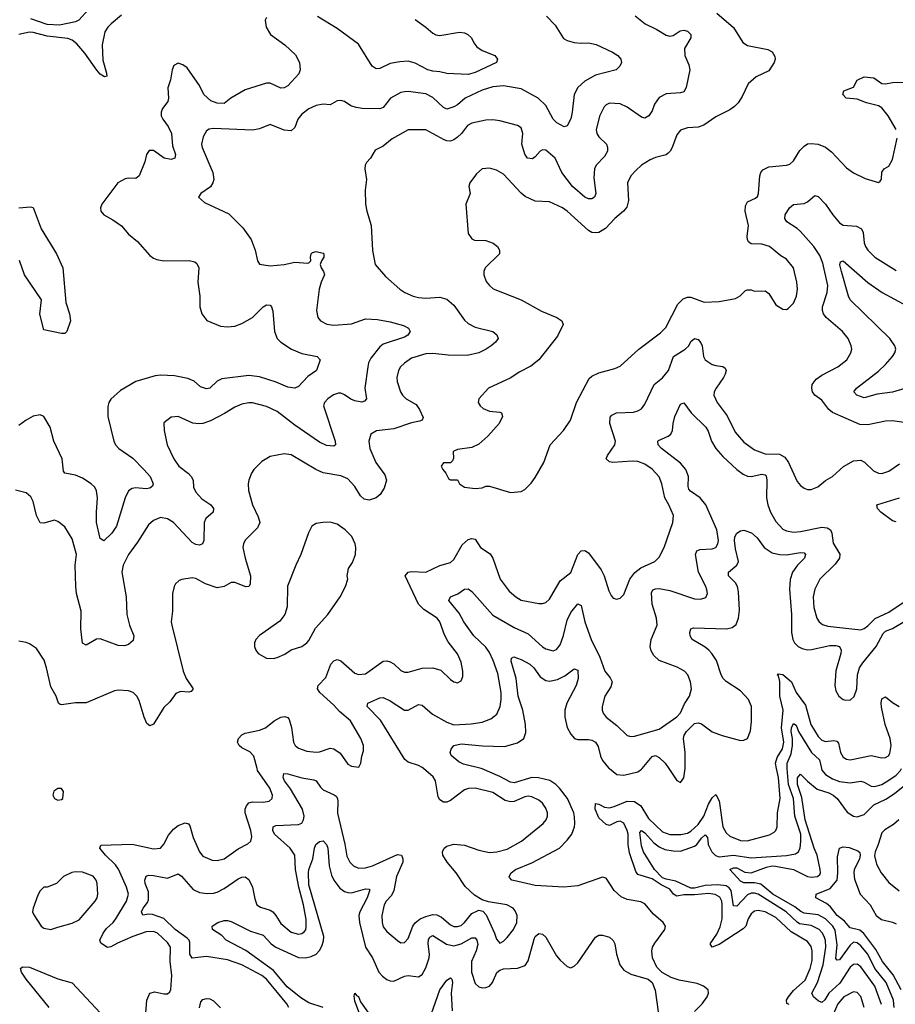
# Model space of a CAD drawing. Header units: inches. Extents: x 1843162 to 1959474, y 907081 to 1016326.
# Tile 318 of 656: x 1920634 to 1925586, y 928668 to 934233. Entities that reach past the tile are written whole.
import ezdxf

# ---------------------------------------------------------------- set-up
doc = ezdxf.new("R2010")
doc.units = ezdxf.units.IN
doc.header["$MEASUREMENT"] = 0
doc.layers.add('B9922', color=7, linetype='Continuous')
doc.layers.add('B9923', color=7, linetype='Continuous')

msp = doc.modelspace()

# ---------------------------------------------------------------- linework, layer by layer
at = {"layer": 'B9922', "color": 5}
for points, elevation in [([(1921345.6, 928594.4), (1921352.8, 928690), (1921370, 928730.2), (1921398.8, 928738.8), (1921450, 928726.8), (1921470, 928726.7), (1921482.8, 928737.2), (1921488.5, 928751.6), (1921494.5, 928830), (1921484.6, 928910), (1921487, 928990), (1921470, 929017), (1921413.5, 929070), (1921390, 929079.9), (1921350, 929076.9), (1921273.8, 929050), (1921187.1, 929012.9), (1921150, 928991.5), (1921130, 928988.3), (1921093.7, 929013.7), (1921087.9, 929030), (1921105.6, 929070), (1921124.3, 929095.7), (1921162.9, 929130), (1921178, 929150), (1921237.4, 929250), (1921248.7, 929290), (1921238.6, 929330), (1921192.2, 929432.2), (1921176, 929456), (1921120.2, 929510), (1921087.3, 929550), (1921093.6, 929566.4), (1921270, 929572.3), (1921390, 929546.2), (1921430, 929549.2), (1921450, 929571.8), (1921476.2, 929623.8), (1921503, 929657), (1921530, 929678.1), (1921570, 929693.7), (1921588.5, 929688.5), (1921596.4, 929676.4), (1921615.8, 929610), (1921650, 929528.7), (1921670, 929504.9), (1921722.3, 929482.3), (1921750, 929480.2), (1921790, 929490.2), (1921870, 929547), (1921925, 929575), (1921941.1, 929590), (1921946.5, 929613.5), (1921941.7, 929650), (1921909.9, 929750), (1921909.9, 929770), (1921917.1, 929790), (1921930, 929805.8), (1921950, 929812.6), (1922010, 929810.2), (1922044, 929816), (1922062, 929830), (1922063.5, 929850), (1922048.3, 929890), (1921979.2, 929990), (1921976.5, 930000)], 660), ([(1922156, 928650), (1922144.1, 928670), (1922030, 928809.9), (1922003.7, 928830), (1921890, 928889.9), (1921810, 928918.9), (1921690, 928938.5), (1921609.1, 928929.1), (1921596.2, 928950), (1921596.7, 929016.7), (1921592.9, 929030), (1921581.4, 929041.4), (1921513.8, 929090), (1921450, 929152), (1921384.2, 929175.8), (1921362.4, 929177.6), (1921330, 929171.6), (1921322, 929190), (1921331.8, 929210), (1921357.5, 929242.5), (1921362.8, 929257.2), (1921362.8, 929302.8), (1921344.2, 929350), (1921341.4, 929370), (1921348.9, 929391.1), (1921362.7, 929397.3), (1921390, 929396.3), (1921470, 929380.6), (1921530, 929405.7), (1921550, 929392.2), (1921615.6, 929315.6), (1921650, 929299.3), (1921694.1, 929294.1), (1921730, 929295.5), (1921750, 929301.3), (1921790, 929322.3), (1921870, 929376.5), (1921890, 929386.5), (1921910, 929387.2), (1921930, 929372.2), (1921950, 929330.4), (1921962.9, 929262.9), (1921976, 929230), (1921996, 929216), (1922050, 929199.8), (1922065.2, 929190), (1922082.9, 929170), (1922110, 929124.7), (1922170, 929075.6), (1922210, 929064.5), (1922230, 929067.2), (1922243.2, 929076.8), (1922251.6, 929088.3), (1922254.7, 929105.3), (1922253.2, 929146.8), (1922239.2, 929230), (1922212.2, 929330), (1922193, 929430), (1922190.4, 929510), (1922164.5, 929550), (1922075, 929630), (1922064.7, 929650), (1922067, 929670), (1922081.8, 929678.2), (1922210, 929683.2), (1922229.2, 929690.8), (1922239.9, 929710), (1922242.6, 929730), (1922232.5, 929770), (1922165.3, 929885.3), (1922131, 929930), (1922123.5, 929950), (1922128.7, 929971.3), (1922150, 929971.1), (1922230, 929948.4), (1922297.2, 929937.2), (1922310.1, 929930.1), (1922334.3, 929894.3), (1922350, 929879.7), (1922412.3, 929852.3), (1922423.2, 929843.2), (1922431.2, 929831.2), (1922433.3, 929813.3), (1922432.2, 929747.8), (1922473.2, 929573.2), (1922484.5, 929504.5), (1922500.7, 929470), (1922521.1, 929450), (1922550, 929437.8), (1922590, 929438.5), (1922630, 929450.1), (1922770, 929513.7), (1922794, 929510), (1922801.6, 929490), (1922799.8, 929470), (1922764.6, 929390), (1922749.6, 929310), (1922737.5, 929282.5), (1922706.2, 929250), (1922695.5, 929230), (1922682.4, 929170), (1922683.5, 929130), (1922690, 929105.3), (1922710, 929079.5), (1922770, 929028.4), (1922790, 929014.4), (1922810, 929016.4), (1922830, 929039.1), (1922857.8, 929110), (1922871.2, 929128.8), (1922899.3, 929150), (1922930, 929164.2), (1922970, 929174.7), (1922992.8, 929172.8), (1923019.9, 929159.9), (1923070, 929116.3), (1923090, 929107.5), (1923110, 929106.9), (1923130, 929113), (1923150, 929129.5), (1923190, 929180.5), (1923230, 929200.2), (1923254, 929194), (1923272.5, 929172.5), (1923319.1, 929070), (1923330, 929034.8), (1923350, 929013.4), (1923370, 929024.9), (1923390, 929046), (1923425.7, 929090), (1923444.8, 929130), (1923446.6, 929170), (1923436.3, 929196.3), (1923424.5, 929210), (1923388.9, 929228.9), (1923285.9, 929245.9), (1923250, 929258.3), (1923205.2, 929285.2), (1923154, 929334), (1923102.9, 929410), (1923051.8, 929470), (1923027.1, 929510), (1923024.2, 929530), (1923034.5, 929550), (1923050, 929561.3), (1923090, 929573.6), (1923150, 929566.7), (1923230, 929539.4), (1923290, 929526.3), (1923333.2, 929530), (1923390, 929544.8), (1923472.6, 929590), (1923594.5, 929690), (1923610.8, 929710), (1923618.4, 929730), (1923619.4, 929750), (1923610, 929776.3), (1923590, 929804.7), (1923570, 929822), (1923530, 929840.9), (1923510, 929843.5), (1923490, 929839.4), (1923430, 929813.1), (1923410, 929811.4), (1923380.2, 929820.2), (1923310, 929864.5), (1923210, 929889.8), (1923171.9, 929888.1), (1923150, 929880.3), (1923070, 929819.8), (1923050, 929810.7), (1923030, 929810.7), (1923010, 929823.1), (1923000, 929840), (1922985.6, 929930), (1922972.6, 929952.6), (1922917.3, 930000)], 640), ([(1924450, 928627.8), (1924494, 928670), (1924521.3, 928710), (1924529.6, 928730), (1924527, 928750), (1924500.9, 928770), (1924465.2, 928785.2), (1924363.7, 928803.7), (1924318.4, 928818.4), (1924267.4, 928847.4), (1924237.4, 928877.5), (1924212.1, 928930), (1924208.2, 928970), (1924213.4, 928990), (1924226.6, 929013.4), (1924282.3, 929090), (1924286, 929110), (1924273.7, 929130), (1924217.5, 929177.5), (1924170, 929236.1), (1924147.3, 929247.3), (1924070, 929259), (1924035.8, 929275.8), (1923996.4, 929310), (1923950, 929380.9), (1923930, 929386.3), (1923790, 929337.6), (1923710.4, 929330.4), (1923550, 929338.4), (1923427.1, 929367.1), (1923418, 929370), (1923404.8, 929384.7), (1923401.6, 929390), (1923413.6, 929410), (1923438.4, 929430), (1923530, 929467.2), (1923687.4, 929550), (1923730, 929594.7), (1923756, 929630), (1923770.6, 929670), (1923772.7, 929690), (1923772.3, 929727.7), (1923766.9, 929750), (1923731.4, 929830), (1923686.1, 929890), (1923666.1, 929910), (1923632, 929932), (1923568.5, 929948.5), (1923530, 929949.2), (1923430, 929919.6), (1923410, 929922.3), (1923350, 929954.5), (1923250, 929998.6), (1923244.3, 930000)], 620), ([(1924986.3, 928666.3), (1924972.3, 928672.3), (1924971.1, 928690), (1924981.2, 928710), (1925010, 928746.4), (1925075.4, 928804.6), (1925104.2, 928870), (1925115.3, 928915.3), (1925115.8, 928970), (1925110, 928993.5), (1925090, 929022), (1924997.5, 929077.5), (1924910, 929159), (1924850, 929189.4), (1924810, 929197.1), (1924790, 929193.4), (1924770, 929178.9), (1924753.9, 929150), (1924741.2, 929110), (1924725.7, 929094.3), (1924590, 929005.9), (1924549.6, 928990), (1924538.2, 929010), (1924576.5, 929063.5), (1924595.1, 929104.9), (1924606.8, 929150), (1924607.5, 929230), (1924604.7, 929250), (1924593, 929273), (1924567.6, 929287.6), (1924530, 929293.9), (1924450, 929285.8), (1924390, 929285.6), (1924350, 929279.1), (1924330.6, 929290.6), (1924310, 929317.7), (1924262.1, 929342.1), (1924210, 929375.9), (1924130, 929402.1), (1924118, 929418), (1924082.9, 929522.9), (1924074.7, 929570), (1924074.5, 929630), (1924069.9, 929650), (1924050.6, 929690.6), (1924030, 929702.6), (1924010, 929699), (1923970, 929678.7), (1923950, 929683.8), (1923910, 929722.4), (1923889.2, 929770.8), (1923890, 929802.8), (1923910, 929798.4), (1923941.2, 929781.2), (1923970, 929778.4), (1923995.3, 929784.7), (1924070, 929816.4), (1924110, 929814.5), (1924147.4, 929790), (1924190, 929717.3), (1924270, 929642.6), (1924310, 929627.1), (1924372.6, 929627.4), (1924410, 929634.7), (1924430, 929645.4), (1924470, 929684.6), (1924502.4, 929730), (1924530, 929799.4), (1924550, 929835), (1924570, 929852.8), (1924590, 929818.4), (1924610, 929670.3), (1924630, 929635.8), (1924650, 929618.3), (1924710, 929593.3), (1924748.3, 929591.7), (1924874.6, 929625.4), (1924900.4, 929639.6), (1924909.9, 929650.1), (1924916.8, 929670), (1924919.9, 929750), (1924935.3, 929830), (1924925.4, 929950), (1924914.5, 930000)], 580), ([(1923968.8, 930000), (1924010, 929966.3), (1924050, 929962.1), (1924130, 929981.9), (1924150, 929995.8), (1924153.5, 930000)], 620), ([(1925507.3, 928667.3), (1925470.8, 928770), (1925390, 928879.4), (1925370, 928894.8), (1925350, 928892.2), (1925330, 928877), (1925272.7, 928787.3), (1925209.5, 928730.5), (1925187.8, 928692.2), (1925170, 928677), (1925150, 928687.5), (1925122.4, 928710), (1925114.1, 928730), (1925146, 928790), (1925178.3, 928890), (1925193.3, 928990), (1925190, 929027.3), (1925183, 929050), (1925171.3, 929071.3), (1925154.2, 929090), (1925110, 929112.3), (1925043.3, 929123.3), (1925030, 929131.1), (1924969.1, 929190), (1924810, 929289.6), (1924790, 929296.6), (1924770, 929295.2), (1924750, 929285.7), (1924690, 929222.6), (1924670, 929224.2), (1924657.1, 929310), (1924645.9, 929325.9), (1924630, 929336.5), (1924583, 929343), (1924510, 929338.2), (1924450, 929324.4), (1924430, 929324.6), (1924343.7, 929363.7), (1924290, 929374.5), (1924270, 929382.9), (1924224.8, 929430), (1924161.5, 929530), (1924150, 929562.7), (1924141.8, 929638.2), (1924150, 929650.1), (1924170, 929636.4), (1924220.8, 929580.8), (1924250, 929556.8), (1924282.4, 929542.4), (1924330, 929534.2), (1924370, 929533.1), (1924450, 929560.5), (1924464, 929570), (1924490, 929607.5), (1924510, 929625.8), (1924522.9, 929610), (1924527.9, 929570), (1924547.3, 929530), (1924568.9, 929508.9), (1924590, 929501.2), (1924670, 929510.1), (1924770, 929496.1), (1924970.7, 929509.3), (1925021.4, 929518.6), (1925037.8, 929530), (1925047.7, 929552.3), (1925052.2, 929587.8), (1925050.9, 929629.1), (1925017.1, 929730), (1925009.6, 929830), (1924980.9, 929910), (1924975, 930000)], 560), ([(1924304.2, 930000), (1924350, 929933.4), (1924370, 929922), (1924390, 929946.8), (1924396.9, 930000)], 620), ([(1925578.7, 928650), (1925574.8, 928690), (1925533.8, 928790), (1925469.8, 928869.8), (1925430.2, 928950), (1925390, 928997.5), (1925370, 929014.5), (1925350, 929018.2), (1925330, 929001.3), (1925270, 928918.8), (1925256.4, 928916.4), (1925250, 928926), (1925256.5, 929003.5), (1925246.3, 929086.3), (1925231.9, 929110), (1925190, 929150.7), (1925150, 929173.5), (1925070, 929183.1), (1925051.9, 929191.9), (1925017.6, 929217.6), (1924892.5, 929290), (1924825.9, 929345.9), (1924790, 929354.5), (1924730, 929353.8), (1924710, 929363), (1924649.8, 929429.8), (1924670, 929439.3), (1924690, 929439.5), (1924735, 929415), (1924770, 929410.1), (1924857.2, 929442.8), (1924890, 929449.5), (1924908.5, 929448.5), (1925010, 929430.4), (1925090, 929390.7), (1925110, 929386), (1925145.6, 929390), (1925158.2, 929401.8), (1925162.1, 929410), (1925160.7, 929430), (1925143.7, 929510), (1925126.4, 929550), (1925076.4, 929710), (1925057.1, 929837.1), (1925032.2, 929910), (1925032.5, 929947.5), (1925050, 929969.1), (1925088.4, 929928.4), (1925143.2, 929883.2), (1925210, 929863), (1925234.7, 929850), (1925257.3, 929830), (1925314.3, 929754.3), (1925350, 929730.2), (1925370, 929727.2), (1925410, 929740.2), (1925465, 929795), (1925533, 929827), (1925580.8, 929859.2), (1925658.1, 929921.9)], 540), ([(1925168.6, 930000), (1925170.6, 929990.6), (1925190, 929967.2), (1925230, 929942.6), (1925270, 929926.6), (1925330, 929919.8), (1925390, 929928.3), (1925410, 929923.9), (1925450, 929899.8), (1925470, 929898), (1925510, 929909.5), (1925550, 929933.6), (1925590, 929962.3), (1925615.9, 929990), (1925620.2, 930000)], 560), ([(1925604.9, 929710), (1925575.4, 929684.6), (1925525.7, 929654.3), (1925510, 929637.6), (1925489.2, 929570.8), (1925471.1, 929530), (1925467.3, 929507.3), (1925479.1, 929459.1), (1925506, 929410), (1925550, 929356.2), (1925608.3, 929308.3)], 540), ([(1922350.6, 928650), (1922270, 928675.7), (1922224.5, 928704.5), (1922146.1, 928766.1), (1922070, 928858.5), (1921912.4, 928972.4), (1921801.1, 929030), (1921777.3, 929057.2), (1921725.2, 929090), (1921722, 929110), (1921755.3, 929130), (1921790, 929141.6), (1921810, 929141.6), (1921830, 929135.8), (1921940.1, 929080.1), (1922010, 929058.2), (1922056.6, 929010), (1922082.6, 928990), (1922210, 928932.7), (1922250.1, 928930.1), (1922282.2, 928937.8), (1922310, 928951), (1922330, 928971.2), (1922343.5, 928996.5), (1922353, 929027), (1922354, 929050), (1922270, 929343.1), (1922266.8, 929410), (1922270, 929430.3), (1922292.3, 929490), (1922300.4, 929550), (1922307.8, 929570), (1922330, 929588.2), (1922350, 929591.5), (1922370, 929570.5), (1922377.1, 929550), (1922384.3, 929450), (1922397.1, 929397.1), (1922410.1, 929370), (1922444.5, 929324.5), (1922470, 929305.3), (1922490, 929298.8), (1922510, 929298.3), (1922590, 929320.9), (1922610, 929318.7), (1922614.2, 929314.2), (1922599.6, 929270), (1922558, 929190), (1922551.9, 929170), (1922555.1, 929130), (1922590.1, 928990), (1922628.4, 928930), (1922665.5, 928850), (1922686.3, 928826.3), (1922710, 928808.4), (1922730, 928799.7), (1922750, 928799), (1922810, 928825.7), (1922830, 928829.6), (1922890, 928823.2), (1922910, 928836.5), (1922930, 928872.9), (1922948.9, 928930), (1922950.7, 928950), (1922943.6, 929010), (1922946.7, 929033.3), (1922953.5, 929046.5), (1922970, 929056.8), (1923048, 929008), (1923090, 928998.8), (1923130.8, 929009.2), (1923190, 929043), (1923210, 929042.6), (1923219.4, 929030), (1923224.8, 929004.8), (1923216.3, 928970), (1923189.7, 928910), (1923189, 928850), (1923210, 928786), (1923230, 928766.8), (1923250, 928760.9), (1923270, 928762.2), (1923290, 928770.2), (1923308.3, 928791.7), (1923332.7, 928847.3), (1923350, 928861), (1923370, 928868), (1923450, 928872), (1923492.2, 928887.8), (1923510, 928913.1), (1923543.7, 929036.3), (1923550, 929050.2), (1923570, 929067.8), (1923590, 929064.8), (1923610, 929046.8), (1923670, 928940.8), (1923690, 928916.1), (1923730, 928880.3), (1923750, 928874), (1923770, 928882.4), (1923790, 928902.6), (1923890, 929047.2), (1923910, 929058), (1923930, 929058.8), (1923970, 929046.2), (1923990, 929028.9), (1923999.8, 929010), (1924009.2, 928950), (1924027.3, 928890), (1924050, 928860.3), (1924090, 928838.2), (1924187.3, 928810), (1924210.2, 928790.2), (1924227.2, 928747.2), (1924244.1, 928624.1)], 620), ([(1925618.2, 928750), (1925573.8, 928833.8), (1925513.9, 928910), (1925476.4, 928976.4), (1925408.4, 929068.4), (1925385.7, 929085.7), (1925330, 929099.1), (1925297.8, 929137.8), (1925257.7, 929170), (1925219, 929219), (1925197.2, 929237.2), (1925136.2, 929270), (1925137.4, 929290), (1925218, 929322), (1925256.1, 929370), (1925260.9, 929410), (1925258.6, 929501.4), (1925270, 929550.8), (1925290, 929557.3), (1925325.4, 929554.6), (1925374.3, 929534.3), (1925384.9, 929524.9), (1925387.9, 929510), (1925382.7, 929490), (1925353.3, 929426.7), (1925350.7, 929410), (1925355.4, 929375.4), (1925387.4, 929290), (1925443.7, 929230), (1925476.5, 929170), (1925507.5, 929147.5), (1925570, 929132.1), (1925590, 929121.6)], 520), ([(1920801, 928650), (1920669.8, 928810), (1920643.5, 928850), (1920639.3, 928870), (1920650, 928879.1), (1920690, 928877.8), (1920850, 928811.4), (1920930, 928788.6), (1921090, 928618.5)], 660), ([(1922950, 928577.5), (1923010, 928748.6), (1923050, 928804.2), (1923070, 928816.3), (1923078.1, 928810), (1923081.9, 928790), (1923073.9, 928730), (1923079.2, 928630)], 580), ([(1925410.4, 928650.4), (1925390, 928711.2), (1925370, 928734.6), (1925350, 928738.2), (1925295, 928710), (1925261.2, 928670), (1925235, 928610)], 580), ([(1921651.5, 928648.5), (1921659.3, 928680.7), (1921670, 928694.6), (1921690, 928700.9), (1921710, 928698), (1921730, 928687), (1921770, 928647.8)], 640), ([(1922556, 928616), (1922530, 928685.1), (1922524.8, 928715.2), (1922530, 928731.2), (1922538, 928718), (1922550, 928712.4), (1922561.4, 928681.4), (1922602.3, 928622.3)], 580)]:
    msp.add_lwpolyline(points, dxfattribs=dict(at, elevation=elevation))
at = {"layer": 'B9922', "color": 5, "elevation": 680}
for points in [[(1920870, 929888), (1920850, 929888), (1920827.5, 929872.5), (1920821, 929850), (1920831, 929831), (1920850, 929821), (1920870, 929826), (1920878, 929830), (1920882, 929870)], [(1920950, 929417), (1920928.1, 929411.9), (1920882, 929390), (1920842, 929350), (1920790, 929328.7), (1920770, 929328.7), (1920750, 929308.7), (1920735.9, 929284.1), (1920710.7, 929210), (1920707.3, 929190), (1920713.7, 929173.7), (1920756, 929110), (1920770, 929098.8), (1920810, 929090.8), (1920850, 929102.8), (1920930, 929125.5), (1920970, 929145.5), (1921061.6, 929250), (1921073, 929270), (1921076.3, 929290), (1921071.5, 929350), (1921066.6, 929370), (1921050, 929392.3), (1920990, 929414.5)]]:
    msp.add_lwpolyline(points, close=True, dxfattribs=at)
at = {"layer": 'B9923', "color": 5}
for points, elevation in [([(1923613.1, 934253.1), (1923661.7, 934201.7), (1923710, 934126.5), (1923730, 934114.9), (1923770, 934104.4), (1923810, 934099.7), (1923850, 934101.6), (1923893.4, 934093.4), (1923986, 934050), (1924016.3, 934030), (1924034, 934010), (1924037.3, 933990), (1924027.7, 933970), (1924007.3, 933950), (1923890, 933919.4), (1923830, 933885), (1923790.2, 933850), (1923768.8, 933810), (1923759.2, 933710), (1923750, 933673.2), (1923730, 933633.2), (1923712.3, 933627.7), (1923672, 933650), (1923651.5, 933670), (1923610, 933747.1), (1923565.7, 933790), (1923470, 933841.4), (1923370, 933858.8), (1923310, 933852.6), (1923250, 933834.1), (1923152.7, 933790), (1923110, 933751.3), (1923090, 933739.6), (1923050, 933727.9), (1923030, 933735.8), (1922970, 933792.2), (1922930, 933812.9), (1922830, 933827), (1922810, 933826), (1922790, 933820.8), (1922730.8, 933789.2), (1922690, 933736.4), (1922670.9, 933729.1), (1922571.4, 933731.4), (1922536.4, 933736.4), (1922506.3, 933746.3), (1922470, 933771.3), (1922450, 933776.9), (1922430, 933774), (1922390, 933751.5), (1922350, 933755.8), (1922310, 933748.3), (1922270, 933728.2), (1922230, 933699.7), (1922207.1, 933670), (1922190, 933622.9), (1922170, 933604.4), (1922130, 933607.6), (1922050, 933640.5), (1921990, 933615.8), (1921950, 933607.7), (1921730, 933618), (1921706.4, 933613.6), (1921690, 933604.2), (1921671.6, 933570), (1921661.7, 933530), (1921666.5, 933510), (1921727, 933370), (1921731, 933329), (1921727.1, 933310), (1921712.4, 933287.6), (1921658, 933250), (1921646, 933230), (1921679.1, 933199.1), (1921815.9, 933135.9), (1921895.8, 933055.8), (1921943.8, 932990), (1921965.5, 932930), (1921978.8, 932870), (1921990.7, 932850.7), (1922050, 932841.6), (1922130, 932848.9), (1922190, 932862), (1922263.5, 932856.5), (1922270, 932857.8), (1922279.8, 932870), (1922277.7, 932890), (1922283.1, 932910), (1922290, 932917.3), (1922310, 932922.6), (1922350, 932912.4), (1922353.7, 932910), (1922354.7, 932890), (1922340.6, 932870), (1922333.9, 932850), (1922338, 932830), (1922352.7, 932810), (1922358.6, 932790), (1922339.7, 932750), (1922328.1, 932710), (1922312, 932590), (1922320.4, 932550), (1922335.5, 932530), (1922371.3, 932511.3), (1922410, 932505.4), (1922510, 932513), (1922590, 932541.4), (1922658, 932538), (1922730, 932525), (1922804.4, 932504.4), (1922833.1, 932490), (1922841.7, 932470), (1922828.7, 932450), (1922810, 932438.8), (1922690, 932399.1), (1922670, 932383.2), (1922619.9, 932319.9), (1922606.9, 932293.1), (1922602, 932270), (1922585.4, 932150), (1922594.9, 932090), (1922583.8, 932076.2), (1922569, 932071), (1922530, 932078.4), (1922507.2, 932087.2), (1922470, 932113.2), (1922450, 932122.2), (1922437.8, 932122.2), (1922407.9, 932112.1), (1922376.4, 932090), (1922357, 932070), (1922352.9, 932050), (1922418.3, 931850), (1922419.3, 931830), (1922410, 931823), (1922370, 931826.8), (1922330, 931844.2), (1922190, 931940.8), (1922090, 932017.7), (1922030, 932045.6), (1921950, 932066.8), (1921930, 932067.6), (1921890, 932059.7), (1921850, 932042.2), (1921793, 932007), (1921713.7, 931966.3), (1921670, 931949.8), (1921647.6, 931947.6), (1921613.2, 931953.2), (1921530, 931989.2), (1921490, 931986), (1921450, 931954), (1921450.5, 931910), (1921468.4, 931830), (1921504.9, 931750), (1921533.1, 931710), (1921588.1, 931668.1), (1921604.3, 931650), (1921615.2, 931630), (1921617.7, 931590), (1921630, 931561.7), (1921665, 931525), (1921714.3, 931490), (1921730.3, 931470), (1921728.8, 931450), (1921687.4, 931412.6), (1921677.1, 931390), (1921675.5, 931290), (1921667.3, 931270), (1921650, 931263.1), (1921630, 931266), (1921610, 931277.4), (1921504.4, 931390), (1921470, 931411.8), (1921430, 931419.2), (1921390, 931401.7), (1921362.6, 931377.5), (1921301, 931279.1), (1921249.2, 931210), (1921219.6, 931150), (1921212.4, 931110), (1921235.5, 930970), (1921239.1, 930870), (1921254.2, 930810), (1921278.7, 930750), (1921275.3, 930724.7), (1921250, 930702), (1921226.4, 930693.6), (1921190, 930696.3), (1921090, 930732.6), (1921069.1, 930730.9), (1921010, 930697.6), (1920990, 930709.3), (1920979.4, 930790), (1920982, 930890), (1920955.9, 930990), (1920951.6, 931030), (1920947.6, 931150), (1920954.5, 931210), (1920930, 931299.3), (1920890, 931366.6), (1920850, 931396.3), (1920830, 931404), (1920770, 931386.4), (1920749.8, 931389.8), (1920728.6, 931430), (1920710, 931508.7), (1920696.6, 931536.6), (1920670, 931559.3), (1920610, 931574)], 640), ([(1921210, 934257.7), (1921151.2, 934210), (1921132.1, 934190), (1921116.4, 934163.6), (1921101.2, 934090), (1921104.3, 934004.3), (1921125.3, 933930), (1921126.4, 933913.6), (1921114, 933910), (1921090, 933925.3), (1921070, 933947.2), (1921002.7, 934042.7), (1920957.1, 934097.1), (1920930, 934117.1), (1920905.8, 934125.8), (1920790, 934139.8), (1920710, 934160.1), (1920690, 934161.5), (1920630, 934149.2)], 580), ([(1924114.5, 934254.5), (1924170.5, 934210), (1924237.4, 934177.4), (1924290, 934145.2), (1924310, 934139.2), (1924330, 934143.2), (1924368.5, 934170), (1924390, 934174), (1924410, 934167.8), (1924429.3, 934150), (1924429.1, 934130), (1924392.9, 934070), (1924396.1, 934030), (1924418.2, 933978.2), (1924423.3, 933950), (1924403.6, 933850), (1924390, 933826), (1924370, 933819.8), (1924290, 933814.2), (1924250, 933792.1), (1924224.7, 933755.3), (1924210, 933718.4), (1924192.7, 933690), (1924170, 933675.8), (1924150, 933681.7), (1924070, 933739.2), (1924030, 933756.4), (1923970, 933761.3), (1923950, 933751.6), (1923939.6, 933740.4), (1923912.3, 933687.7), (1923894.2, 933610), (1923897.6, 933590), (1923910, 933570.3), (1923952, 933530), (1923958.6, 933510), (1923957.3, 933490), (1923941.1, 933458.9), (1923893.8, 933410), (1923884.1, 933390), (1923880.1, 933339.9), (1923892.9, 933250), (1923883.7, 933230), (1923870, 933220.4), (1923850, 933220.3), (1923830, 933229), (1923760.6, 933290), (1923699.9, 933370), (1923662, 933450), (1923610, 933494.8), (1923590, 933497.4), (1923577, 933490), (1923550, 933458.5), (1923533.1, 933446.9), (1923505.4, 933450), (1923490, 933472), (1923473.3, 933530), (1923478.4, 933590), (1923470, 933620.7), (1923450, 933635.1), (1923350, 933660.4), (1923310, 933666.2), (1923270, 933665.1), (1923190, 933648.7), (1923166.1, 933633.9), (1923132.5, 933590), (1923110.4, 933569.6), (1923090, 933554.2), (1923070, 933546.7), (1923050, 933547.9), (1923034.5, 933554.5), (1922930, 933609.7), (1922830, 933611.1), (1922741.1, 933558.9), (1922690, 933518), (1922644.9, 933495.1), (1922617.3, 933450), (1922594.9, 933425.1), (1922587.3, 933410), (1922584.9, 933390), (1922595.5, 933330), (1922588.4, 933270), (1922590.4, 933190), (1922597, 933150), (1922620.9, 933070), (1922628.5, 932928.5), (1922643.8, 932850), (1922701.8, 932781.8), (1922783, 932710), (1922811.5, 932691.5), (1922858.8, 932670), (1922890, 932662), (1922930, 932659.1), (1923010, 932665), (1923050, 932653.4), (1923090, 932619), (1923150, 932535.3), (1923170, 932516.2), (1923210, 932494.7), (1923310.5, 932470), (1923332, 932452), (1923339.5, 932430), (1923324.9, 932410), (1923300.3, 932390), (1923271.8, 932370), (1923230, 932349.2), (1923164.6, 932335.4), (1923056.4, 932336.4), (1922970, 932346), (1922930, 932344.1), (1922850, 932318.9), (1922810, 932292.2), (1922787.6, 932270), (1922775.6, 932250), (1922766.9, 932210), (1922768.1, 932188.1), (1922787.6, 932130), (1922798.9, 932110), (1922820.3, 932090), (1922876.9, 932056.9), (1922895, 932030), (1922915.6, 931984.4), (1922910.5, 931970), (1922895.9, 931964.1), (1922850, 931953.8), (1922750, 931921), (1922651.2, 931908.8), (1922620.4, 931890), (1922608.9, 931851.1), (1922613.8, 931810), (1922648.5, 931730), (1922699.7, 931659.7), (1922709.3, 931630), (1922694.6, 931585.4), (1922671.8, 931548.2), (1922650, 931529.8), (1922610, 931516.4), (1922582.6, 931522.6), (1922561, 931541), (1922530, 931594.2), (1922490, 931637), (1922450, 931655), (1922350, 931670.8), (1922309.6, 931690), (1922170, 931773), (1922130, 931778), (1922050, 931763.5), (1922003.7, 931736.3), (1921958.4, 931690), (1921944.9, 931670), (1921930.5, 931630.5), (1921926.4, 931610), (1921928.3, 931571.7), (1921950.3, 931490), (1921982.9, 931422.9), (1921991.4, 931390), (1921979.3, 931360.7), (1921909.2, 931290.8), (1921898.9, 931270), (1921896.5, 931250), (1921909.3, 931190), (1921939, 931090), (1921936.8, 931043.2), (1921930, 931029.5), (1921913.3, 931026.7), (1921850, 931052.1), (1921830, 931052.4), (1921790, 931029.7), (1921750, 931022.2), (1921684.7, 931044.7), (1921630, 931073.5), (1921610, 931078.9), (1921550.5, 931069.5), (1921536.3, 931063.7), (1921515.9, 931044.1), (1921507.7, 931030), (1921499.1, 930990), (1921498.4, 930890), (1921490.4, 930830), (1921493.7, 930810), (1921558.9, 930550), (1921575.8, 930510), (1921615.3, 930450), (1921603.9, 930436.1), (1921590, 930432.6), (1921544.3, 930435.7), (1921516.5, 930423.5), (1921482.2, 930377.8), (1921450, 930344.7), (1921390, 930251.5), (1921370, 930240.7), (1921353.9, 930253.9), (1921337.7, 930290), (1921310, 930385.2), (1921297.4, 930410), (1921275.1, 930430), (1921250, 930438.9), (1921190, 930442.4), (1921170, 930438.7), (1921010, 930371.5), (1920949, 930371), (1920870, 930359.6), (1920862.3, 930362.3), (1920852.7, 930370), (1920840.7, 930410), (1920810, 930462), (1920786, 930570), (1920771.9, 930611.9), (1920730, 930679), (1920690, 930705.2), (1920670, 930712.7), (1920630, 930719.3)], 660), ([(1921023.1, 934290), (1920969, 934231), (1920950, 934221.3), (1920858.3, 934201.7), (1920790, 934205.1), (1920696.8, 934236.8)], 560), ([(1922870, 934233.8), (1922930.6, 934190.6), (1922970, 934155.8), (1922987, 934147), (1923010, 934143.8), (1923122, 934162), (1923150, 934157.6), (1923168.9, 934148.9), (1923188.2, 934130), (1923201.3, 934101.3), (1923219.4, 934079.4), (1923250, 934059.5), (1923321, 934030), (1923336, 934010), (1923330.8, 933990), (1923210, 933934.2), (1923170, 933923.5), (1923050, 933928.8), (1923010, 933938.2), (1922970, 933941.4), (1922942, 933950), (1922870, 933987.4), (1922830, 933997.5), (1922784.6, 933995.4), (1922730, 933986), (1922670, 933957.6), (1922650, 933955.4), (1922628.2, 933970), (1922550, 934095.1), (1922430, 934182.4), (1922318.3, 934250)], 620), ([(1924577.3, 934270), (1924670, 934188.2), (1924723.1, 934103.1), (1924750, 934086.3), (1924864.2, 934064.2), (1924890, 934050.4), (1924905.3, 934025.3), (1924907, 934010), (1924901.1, 933990), (1924870, 933944.2), (1924799.5, 933910), (1924753.1, 933870), (1924720.5, 933799.5), (1924697, 933763), (1924677.1, 933742.9), (1924650, 933723.5), (1924570, 933683.5), (1924502.8, 933637.2), (1924470, 933626.2), (1924410, 933622), (1924371.7, 933608.3), (1924350, 933582.7), (1924323.1, 933510), (1924313.4, 933490), (1924301.6, 933478.4), (1924290, 933469.8), (1924230, 933454.2), (1924199.5, 933440.5), (1924150.5, 933410), (1924118.7, 933381.3), (1924090.5, 933350), (1924070.4, 933310), (1924076.9, 933210), (1924067.3, 933172.7), (1924049.5, 933150.5), (1923998.9, 933110), (1923947.7, 933052.3), (1923910, 933030.6), (1923890, 933027.4), (1923870, 933030.6), (1923850, 933040.7), (1923730, 933151), (1923702.9, 933170), (1923630, 933203), (1923550, 933207.8), (1923493, 933233), (1923470, 933251.6), (1923370, 933360.5), (1923330, 933382.9), (1923290, 933392.7), (1923250, 933389.2), (1923217.5, 933362.5), (1923178.8, 933310), (1923174, 933290), (1923181.6, 933250), (1923156.4, 933190), (1923170, 933024.7), (1923190, 932994.8), (1923206.2, 932986.2), (1923270, 932984.9), (1923311.3, 932970), (1923336, 932950), (1923346.8, 932930), (1923346.8, 932910), (1923266.4, 932830), (1923259.5, 932810), (1923259.5, 932790), (1923272.9, 932752.9), (1923290, 932730.6), (1923312.5, 932712.5), (1923469, 932649), (1923585.3, 932585.3), (1923670.7, 932550), (1923700.5, 932530), (1923708.2, 932510), (1923675.6, 932444.4), (1923570, 932309.6), (1923524.8, 932275.2), (1923458.5, 932241.4), (1923411.8, 932208.2), (1923284.7, 932150), (1923231.3, 932090), (1923226, 932070), (1923238, 932050), (1923254.4, 932034.4), (1923290, 932020.7), (1923350, 932014.8), (1923358, 932010), (1923364, 931990), (1923345.5, 931950), (1923281.1, 931878.9), (1923230, 931833.6), (1923190, 931814.5), (1923110, 931802.7), (1923090, 931794), (1923086, 931790), (1923086.4, 931753.6), (1923081, 931739), (1923070, 931728.7), (1923030, 931728), (1923018, 931710), (1923026, 931690), (1923044.7, 931670), (1923059.6, 931639.6), (1923070, 931632), (1923110, 931632), (1923122, 931610), (1923150, 931591.3), (1923210, 931582.8), (1923250, 931587.3), (1923270, 931596), (1923290, 931596), (1923410, 931561), (1923470, 931566), (1923490, 931578), (1923526.3, 931613.7), (1923550, 931644.7), (1923597.2, 931730), (1923633.2, 931830), (1923710, 931911), (1923749.4, 931970), (1923782, 932070), (1923854.7, 932205.3), (1923870, 932218.7), (1923910, 932236.5), (1923999.4, 932260.6), (1924030, 932274.9), (1924136.2, 932370), (1924257.4, 932462.6), (1924287.7, 932492.3), (1924356, 932624), (1924385.1, 932654.9), (1924410, 932665.4), (1924430, 932664.7), (1924504.2, 932635.8), (1924590, 932639.5), (1924682.9, 932657.1), (1924707.5, 932672.5), (1924738.6, 932701.4), (1924750, 932706.8), (1924770, 932706.8), (1924790, 932698.8), (1924850, 932701), (1924870, 932684.7), (1924910, 932621), (1924950, 932596), (1924970, 932594.8), (1924980.2, 932599.8), (1925010, 932630.8), (1925026.3, 932670), (1925033.3, 932710), (1925029.7, 932750), (1925009.4, 932830), (1924970, 932878.4), (1924938.3, 932898.3), (1924874, 932950), (1924830, 932964.7), (1924770, 932965.1), (1924756.3, 932976.3), (1924749.6, 932990), (1924748.3, 933008.3), (1924756.2, 933070), (1924737.5, 933150), (1924739, 933181), (1924750, 933202.6), (1924795.8, 933224.2), (1924805.7, 933234.3), (1924812, 933250), (1924818.7, 933350), (1924825.4, 933370), (1924836.6, 933383.4), (1924870, 933400.9), (1924969.7, 933410.3), (1924990, 933417.1), (1925010, 933435.5), (1925046.5, 933493.5), (1925070, 933518.4), (1925090, 933530.4), (1925110, 933533.7), (1925150, 933528.9), (1925190, 933511.8), (1925225.4, 933485.4), (1925310, 933396.3), (1925350, 933367.3), (1925414.4, 933334.4), (1925490, 933312), (1925500.4, 933319.6), (1925508.4, 933331.6), (1925509.1, 933370.9), (1925522, 933390), (1925550, 933404.7), (1925570, 933442), (1925596, 933564)], 680), ([(1922030, 934245.2), (1922021.6, 934230), (1922028.4, 934190), (1922052.7, 934150), (1922132.9, 934090), (1922193.8, 934033.8), (1922216.2, 933990), (1922220.2, 933950), (1922212.7, 933927.3), (1922150, 933859.8), (1922130, 933847.2), (1922110, 933846.2), (1922050, 933873.5), (1922030, 933874.2), (1921910, 933836.8), (1921828.9, 933790), (1921790, 933759.2), (1921750, 933760.8), (1921714.2, 933774.2), (1921674.5, 933810), (1921650, 933861.3), (1921580.7, 933960.7), (1921557.1, 933977.1), (1921530, 933987), (1921506.1, 933973.9), (1921496.4, 933950), (1921487.5, 933892.5), (1921471.5, 933848.4), (1921475.6, 933790), (1921471.1, 933770), (1921440.7, 933730), (1921433.4, 933710), (1921433.2, 933690), (1921442.6, 933670), (1921474.5, 933630), (1921492.6, 933590), (1921499.1, 933519.1), (1921514.7, 933470), (1921512.2, 933450), (1921490, 933443.2), (1921452, 933450), (1921390, 933492.9), (1921366, 933494), (1921350.3, 933470), (1921341.6, 933430), (1921309.3, 933350.7), (1921290, 933335.1), (1921250, 933336.9), (1921230, 933333), (1921189.1, 933310.9), (1921099.3, 933190), (1921090.4, 933170), (1921092.7, 933150), (1921110.6, 933130), (1921161.6, 933101.6), (1921210, 933067), (1921250, 933021.3), (1921299.5, 932979.5), (1921370, 932900.4), (1921390, 932885.3), (1921410, 932876.5), (1921450, 932869.1), (1921592.3, 932872.3), (1921624.1, 932864.1), (1921635.4, 932855.4), (1921646.7, 932830), (1921641.2, 932750), (1921653.2, 932670), (1921652, 932610), (1921663.7, 932570), (1921692.9, 932532.9), (1921770, 932501.3), (1921810, 932496.9), (1921850, 932501.2), (1921890, 932516.2), (1921950, 932549.2), (1922010, 932610.2), (1922030, 932620.9), (1922050, 932619.3), (1922057.6, 932610), (1922064.9, 932585), (1922074.8, 932470), (1922090.2, 932430), (1922111.6, 932410), (1922170.7, 932370.7), (1922230, 932346.5), (1922316, 932330), (1922334, 932310), (1922313, 932250), (1922264, 932216), (1922210, 932158.7), (1922190, 932149.4), (1922150, 932155), (1922084.7, 932184.7), (1921990, 932213.7), (1921930, 932221.1), (1921776.8, 932203.2), (1921751.5, 932190), (1921710, 932150.9), (1921690, 932146.6), (1921657.3, 932157.3), (1921620.5, 932190), (1921584.3, 932204.3), (1921510, 932219.6), (1921430, 932223.9), (1921399.6, 932220.4), (1921290, 932188.3), (1921203.5, 932136.5), (1921150, 932087.8), (1921138.5, 932070), (1921133.1, 932046.9), (1921133.4, 931990), (1921166, 931850), (1921176.5, 931830), (1921195.6, 931810), (1921274.3, 931754.3), (1921336.9, 931690), (1921371.1, 931650), (1921388.5, 931610), (1921384.7, 931595.3), (1921370, 931585.1), (1921350, 931581), (1921290, 931587), (1921270, 931583.5), (1921250, 931569.7), (1921230, 931529.5), (1921182.3, 931370), (1921154.7, 931330), (1921110, 931286.3), (1921090, 931301.2), (1921068.8, 931390), (1921068.1, 931450), (1921074.6, 931530), (1921068.4, 931570), (1921058.4, 931590), (1921038.8, 931610), (1920990, 931641.6), (1920950, 931657.8), (1920890, 931669.8), (1920881.2, 931681.2), (1920874.9, 931750), (1920827.7, 931850), (1920805.7, 931930), (1920770.6, 931990.6), (1920750, 931999.7), (1920710, 931992.2), (1920670, 931969.8), (1920630, 931939.3)], 620), ([(1925590, 933612.7), (1925546, 933690), (1925510, 933734.3), (1925490, 933746.6), (1925422.5, 933762.5), (1925370, 933784.5), (1925308, 933790), (1925289, 933810), (1925295.3, 933830), (1925349.3, 933850.7), (1925369.6, 933890.4), (1925410, 933910.6), (1925464.9, 933904.9), (1925510, 933872.7), (1925530, 933870.4), (1925570, 933877.3), (1925630, 933879.1)], 680), ([(1925636.2, 931956.2), (1925570, 931966.3), (1925530, 931964), (1925430, 931943.1), (1925385.5, 931945.5), (1925230, 932012.8), (1925209.2, 932029.2), (1925170, 932082), (1925131, 932111), (1925117.3, 932130), (1925112.8, 932150), (1925116, 932170), (1925138.7, 932201.3), (1925170, 932222.7), (1925260.5, 932270), (1925311.3, 932310), (1925334.7, 932350), (1925338.9, 932370), (1925336.3, 932390), (1925318.9, 932430), (1925286.9, 932470), (1925194.4, 932550), (1925178.8, 932570), (1925173.3, 932590), (1925174.3, 932610), (1925199.9, 932690), (1925203.8, 932730), (1925175.9, 932855.9), (1925159.7, 932899.7), (1925125.4, 932950), (1925050, 933035), (1925030, 933053.2), (1924972.8, 933090), (1924960.5, 933110), (1924962, 933130), (1924986.6, 933170), (1925010, 933187.6), (1925070, 933193), (1925090, 933203.2), (1925130, 933238.7), (1925150, 933234), (1925190.7, 933190.7), (1925232.2, 933130), (1925270, 933085), (1925290, 933072.2), (1925365.9, 933065.9), (1925394, 933050), (1925403.2, 933030), (1925409.2, 932970.8), (1925416.9, 932950), (1925430.2, 932930), (1925469.1, 932890), (1925590, 932814.7)], 660), ([(1920630, 933168.6), (1920695.3, 933175.3), (1920711.1, 933171.1), (1920754.8, 933050), (1920842.3, 932910), (1920878.6, 932830), (1920895, 932635), (1920915.8, 932570), (1920922, 932530), (1920900.7, 932470), (1920890, 932459.3), (1920870, 932458.4), (1920770, 932479), (1920748.4, 932568.4), (1920756.5, 932650), (1920661.3, 932790), (1920632.4, 932872.4)], 580), ([(1925690, 932163.4), (1925570, 932127.9), (1925482.9, 932117.1), (1925410, 932095.2), (1925368, 932110), (1925351.3, 932130), (1925365.4, 932150), (1925490, 932246), (1925530, 932283.8), (1925570.7, 932330), (1925582.8, 932350), (1925587.8, 932370), (1925583.1, 932390), (1925554.4, 932430), (1925330.6, 932650), (1925320.2, 932670), (1925280.5, 932810), (1925272.8, 932847.2), (1925276.2, 932863.8), (1925290, 932870.3), (1925430, 932746.5), (1925511.7, 932691.7), (1925650, 932615)], 640), ([(1921976.5, 930000), (1921957.3, 930070), (1921935.5, 930095.5), (1921890, 930117.5), (1921874.6, 930130), (1921866.4, 930150), (1921870.5, 930169.5), (1921889.4, 930190.6), (1921910, 930200.5), (1921990, 930217.3), (1922024.7, 930230), (1922072.4, 930270), (1922110, 930291.1), (1922134.1, 930294.1), (1922150, 930288.4), (1922157.5, 930277.5), (1922172, 930232), (1922182.8, 930150), (1922191.2, 930131.2), (1922210, 930114.9), (1922258.4, 930098.4), (1922310, 930093.2), (1922330, 930095.5), (1922390, 930114.9), (1922410, 930111.5), (1922446.8, 930086.8), (1922490, 930025.5), (1922510, 930013.4), (1922552.7, 930007.3), (1922564, 930030), (1922569.2, 930070), (1922578.9, 930101.1), (1922577.6, 930130), (1922563, 930170), (1922504.2, 930270), (1922442.2, 930322.2), (1922410, 930357.8), (1922331.6, 930430), (1922318.8, 930450), (1922321.8, 930470), (1922365.3, 930514.7), (1922394.2, 930590), (1922410, 930608.9), (1922430, 930617), (1922450, 930608.9), (1922530, 930539.1), (1922550, 930531.3), (1922590, 930535.9), (1922690, 930607.3), (1922710, 930609.2), (1922730, 930603.5), (1922750, 930591.2), (1922790, 930554.6), (1922810, 930544), (1922830, 930544.7), (1922910, 930567.9), (1922970.3, 930570.3), (1923016.5, 930556.5), (1923070, 930504), (1923090, 930490.7), (1923110, 930484.9), (1923130, 930496), (1923139.1, 930520.9), (1923139.6, 930550), (1923130, 930602), (1923110, 930649.2), (1923056.4, 930716.4), (1923036.5, 930756.5), (1923010.7, 930830), (1922995.6, 930850), (1922919.6, 930899.6), (1922888.4, 930928.4), (1922814.3, 931090), (1922830, 931110.2), (1922850, 931113.4), (1922930, 931109.2), (1923010, 931147.2), (1923070, 931164), (1923090, 931182), (1923135.5, 931264.5), (1923170, 931294), (1923190, 931301.3), (1923210, 931296.5), (1923239.6, 931250), (1923294.2, 931214.2), (1923310.2, 931190), (1923351.5, 931070), (1923402.9, 931002.9), (1923439.5, 930970), (1923470, 930951.6), (1923570, 930932.4), (1923590, 930932.8), (1923610, 930939.5), (1923630, 930958.4), (1923690, 931060.3), (1923751.2, 931108.8), (1923790.7, 931209.3), (1923810, 931230.3), (1923830, 931232), (1923850, 931218.7), (1923923, 931123), (1923939.3, 931090), (1923964.8, 931004.8), (1923978, 930978), (1923990, 930964), (1924010, 930957.3), (1924030, 930962.8), (1924050, 930984), (1924085, 931070), (1924112.4, 931107.6), (1924146.2, 931133.8), (1924225.6, 931170), (1924250, 931194.9), (1924278.5, 931250), (1924328.2, 931390), (1924331.1, 931430), (1924305.3, 931490), (1924282.3, 931530), (1924264.5, 931610), (1924250, 931649.5), (1924210, 931693.1), (1924170, 931720.3), (1924130, 931735.4), (1924097, 931737), (1923989.1, 931729.1), (1923970, 931732.8), (1923951.3, 931750), (1923957.6, 931770), (1923999.8, 931830), (1924002.9, 931850), (1923971.7, 931950), (1923973.2, 931986.8), (1923982.5, 931997.5), (1924009.8, 932010.2), (1924104.7, 932015.3), (1924130, 932021.8), (1924150, 932033.4), (1924170, 932059.3), (1924222, 932170), (1924270, 932208.4), (1924303.4, 932250), (1924330.8, 932329.2), (1924397.3, 932370), (1924417.3, 932390), (1924430, 932413.4), (1924450, 932430.3), (1924470, 932426), (1924486.8, 932406.8), (1924493.2, 932390), (1924500.8, 932330), (1924510.4, 932310), (1924550, 932284.4), (1924570, 932277.3), (1924610, 932272.8), (1924623.1, 932263.1), (1924628.8, 932250), (1924623.2, 932230), (1924614.4, 932210), (1924572.3, 932150), (1924562, 932130), (1924560.3, 932110), (1924578.5, 932070), (1924634.4, 931994.4), (1924680.9, 931900.9), (1924730, 931845.5), (1924790, 931800.7), (1924850, 931779.8), (1924930, 931777.2), (1924960.8, 931760.8), (1924982.2, 931730), (1925030, 931622), (1925050, 931599.1), (1925070, 931585.5), (1925090, 931578), (1925110, 931578), (1925147.5, 931592.5), (1925190, 931627.7), (1925230, 931650.5), (1925292, 931708), (1925350, 931739.5), (1925390, 931742.4), (1925411.6, 931731.6), (1925462, 931682), (1925490, 931670.4), (1925508.6, 931668.6), (1925550, 931680.4), (1925610, 931722.4)], 660), ([(1922917.3, 930000), (1922910, 930006.2), (1922890, 930018.1), (1922830, 930036.5), (1922811.7, 930051.7), (1922673.8, 930273.8), (1922598.7, 930350), (1922602.7, 930370), (1922670, 930399), (1922690, 930400.8), (1922730, 930382.2), (1922810, 930329.2), (1922830.5, 930329.5), (1922890, 930361.5), (1922910, 930357.8), (1922968.2, 930308.2), (1923050, 930263), (1923090, 930247.3), (1923187.5, 930252.5), (1923250, 930262.9), (1923298.6, 930281.4), (1923331.9, 930308.1), (1923350.7, 930350), (1923357.3, 930390), (1923357.7, 930430), (1923337.2, 930537.2), (1923311.5, 930610), (1923290, 930656.5), (1923270, 930685.7), (1923201.4, 930750), (1923145.6, 930830), (1923118.5, 930878.5), (1923060.5, 930950), (1923069.4, 930970), (1923112.3, 930987.7), (1923150, 931013.1), (1923170, 931016.5), (1923190, 931001.1), (1923310, 930866.7), (1923430, 930797.9), (1923510, 930761.2), (1923590, 930687.3), (1923610, 930676.9), (1923650, 930666.2), (1923670, 930672.8), (1923690, 930699.5), (1923710, 930752.7), (1923730, 930839.5), (1923750, 930882), (1923790, 930930.3), (1923810, 930921.3), (1923830.7, 930830), (1923865, 930730), (1923915.6, 930630), (1923943.6, 930550), (1923973.4, 930513.4), (1923983.8, 930490), (1923977.1, 930462.9), (1923942.7, 930410), (1923927.7, 930350), (1923927.6, 930330), (1923933.3, 930313.3), (1923950, 930290.4), (1924010, 930244), (1924070, 930186.4), (1924090, 930180.3), (1924110, 930182.3), (1924250, 930222), (1924350, 930292.8), (1924370, 930315.8), (1924394.1, 930365.9), (1924422.4, 930410), (1924432.8, 930450), (1924426.9, 930490), (1924413, 930530), (1924394, 930550), (1924352.5, 930572.5), (1924250, 930610.8), (1924219.5, 930639.5), (1924204.8, 930664.8), (1924199.9, 930690), (1924204.9, 930730), (1924238.3, 930810), (1924234.9, 930850), (1924211.6, 930930), (1924206.7, 930993.3), (1924215.1, 931010), (1924230, 931016.8), (1924250, 931017.6), (1924310, 931006.8), (1924450, 930958.6), (1924483.1, 930956.9), (1924513.5, 930966.5), (1924523.1, 930990), (1924520.4, 931010), (1924515.1, 931030), (1924472.3, 931110), (1924455.1, 931210), (1924464, 931230), (1924480.9, 931239.1), (1924550, 931242), (1924570, 931249.2), (1924582.5, 931270), (1924586.6, 931290), (1924577, 931350), (1924514.7, 931490), (1924482, 931530), (1924427.3, 931567.3), (1924418.9, 931578.9), (1924413.6, 931593.6), (1924415.3, 931650), (1924401.4, 931690), (1924370, 931727), (1924262.8, 931810), (1924245.3, 931830), (1924242, 931850), (1924245.6, 931854.4), (1924302, 931878), (1924316.4, 931890), (1924325.3, 931910), (1924328.9, 931950), (1924339.2, 931990), (1924370, 932059.1), (1924390, 932068), (1924431, 932011), (1924514.5, 931930), (1924527.4, 931907.4), (1924547, 931850), (1924570.1, 931810), (1924610, 931763), (1924690, 931690.2), (1924724.6, 931664.6), (1924750, 931652.3), (1924770, 931650.1), (1924830, 931664.1), (1924850, 931660.2), (1924855, 931655), (1924858.7, 931630), (1924856.6, 931530), (1924864.1, 931490), (1924880.2, 931450), (1924910, 931396), (1924950, 931353.4), (1924970, 931343.2), (1925010, 931336.8), (1925050, 931339.8), (1925170, 931364.2), (1925200.9, 931360.9), (1925218.6, 931350), (1925226, 931330), (1925233.4, 931273.4), (1925271.5, 931211.5), (1925269.3, 931190), (1925244.9, 931155.1), (1925158, 931070), (1925130, 931014.5), (1925120.6, 930970), (1925125.6, 930910), (1925142.8, 930850), (1925154.6, 930830), (1925174, 930814), (1925204, 930804), (1925390, 930784.5), (1925410, 930792), (1925430, 930806.4), (1925472.5, 930847.5), (1925550, 930883.3), (1925630, 930938.6)], 640), ([(1925590, 931393.9), (1925570, 931400.2), (1925504.5, 931450), (1925485.1, 931470), (1925481.6, 931490), (1925486.7, 931493.3), (1925610, 931529.6)], 640), ([(1924396.9, 930000), (1924398.2, 930010), (1924396.9, 930090), (1924387.9, 930170), (1924391.2, 930188.8), (1924404.2, 930210), (1924450, 930253.8), (1924470, 930258.9), (1924490, 930253.1), (1924550, 930206.8), (1924606.2, 930186.2), (1924710, 930158.9), (1924730, 930159.7), (1924749.6, 930170), (1924767.6, 930212.4), (1924773.1, 930266.9), (1924771.9, 930350), (1924756.2, 930390), (1924710, 930439.3), (1924630, 930492.5), (1924611.9, 930510), (1924601, 930530), (1924574.5, 930610), (1924548.4, 930650), (1924531.9, 930670), (1924510, 930686.6), (1924436.4, 930730), (1924425.3, 930750), (1924423.5, 930770), (1924429.6, 930790), (1924444.7, 930795.3), (1924630.5, 930789.5), (1924663.5, 930796.5), (1924685.4, 930814.6), (1924698, 930850), (1924704.7, 930895.3), (1924699.5, 930999.5), (1924692.6, 931030), (1924681.5, 931050), (1924643.1, 931090), (1924643.1, 931110), (1924690.3, 931149.7), (1924698.4, 931170), (1924681.2, 931241.2), (1924676.5, 931290), (1924678.9, 931310), (1924689.1, 931330), (1924710, 931343.2), (1924730, 931347.2), (1924771.7, 931331.7), (1924804.4, 931304.4), (1924843.2, 931250), (1924890, 931219.5), (1924930, 931210.1), (1924970, 931208), (1925050, 931222), (1925070, 931218.9), (1925077.8, 931210), (1925072.6, 931190), (1925033.2, 931150), (1925005, 931110), (1924990.8, 931069.2), (1924986.9, 931013.1), (1924999.3, 930870), (1924999.1, 930770), (1925006.6, 930730), (1925015.6, 930710), (1925035.6, 930690), (1925059.1, 930679.1), (1925090, 930672), (1925112.1, 930672.1), (1925215.5, 930695.5), (1925250, 930696.1), (1925269.5, 930689.5), (1925279.4, 930670), (1925277.9, 930650), (1925250, 930553.2), (1925244.3, 930470), (1925250, 930439.1), (1925265.8, 930410), (1925290, 930390.3), (1925306.2, 930386.2), (1925332, 930388), (1925353.5, 930406.5), (1925368.2, 930450), (1925371.1, 930530), (1925384.1, 930570), (1925401.5, 930598.5), (1925477.7, 930690), (1925517.4, 930762.6), (1925530, 930776.4), (1925570, 930792.1), (1925630, 930828)], 620), ([(1923244.3, 930000), (1923144.2, 930024.2), (1923117.5, 930037.5), (1923073.8, 930073.8), (1923068.2, 930090), (1923073.3, 930110), (1923090, 930131.3), (1923130, 930139.4), (1923251, 930129), (1923374.9, 930125.1), (1923450, 930144.7), (1923484.8, 930170), (1923496.3, 930203.7), (1923495.3, 930250), (1923479.2, 930330), (1923453, 930410), (1923440.7, 930510), (1923413.4, 930606.6), (1923416.1, 930623.9), (1923428.7, 930631.3), (1923470, 930616.8), (1923518.6, 930590), (1923540.9, 930570), (1923577.9, 930517.9), (1923610, 930497.3), (1923630, 930494.5), (1923675.7, 930504.3), (1923716.6, 930523.4), (1923770, 930564.4), (1923790, 930556), (1923792.3, 930510), (1923781.8, 930470), (1923728.3, 930370), (1923715.9, 930330), (1923716.6, 930290), (1923730, 930232.2), (1923750, 930193.8), (1923772, 930170), (1923790, 930163.5), (1923850, 930165.2), (1923870, 930161), (1923889.6, 930149.6), (1923904.5, 930124.5), (1923918.5, 930070), (1923930, 930045), (1923963.9, 930003.9), (1923968.8, 930000)], 620), ([(1924914.5, 930000), (1924907.9, 930030), (1924917.6, 930062.4), (1924947.7, 930112.3), (1924955.8, 930150), (1924941.3, 930230), (1924951.4, 930330), (1924932.8, 930410), (1924932.8, 930492.8), (1924924.4, 930524.4), (1924918, 930530), (1924924.1, 930535.9), (1924950, 930531.1), (1924999.5, 930490), (1925024.6, 930430), (1925078, 930358), (1925107.2, 930250), (1925150, 930182), (1925170, 930160.1), (1925190, 930153.6), (1925238.6, 930158.6), (1925255.2, 930155.2), (1925263.6, 930143.6), (1925275.1, 930090), (1925290, 930065.2), (1925310, 930053.5), (1925330, 930050.1), (1925450, 930074.4), (1925510, 930060.5), (1925530, 930061.7), (1925548.1, 930071.9), (1925555.5, 930084.5), (1925561.7, 930130), (1925556.6, 930170), (1925528.3, 930250), (1925507.3, 930347.3), (1925505.4, 930370), (1925510, 930394.7), (1925530, 930405.5), (1925570, 930372.9), (1925607.3, 930350)], 580), ([(1924975, 930000), (1924974.4, 930010), (1924974.8, 930030), (1924996.7, 930083.3), (1925005.2, 930130), (1925005.2, 930170), (1924996.7, 930210), (1924998.1, 930230), (1925010, 930255.5), (1925025.1, 930245.1), (1925038.8, 930210), (1925111.6, 930091.6), (1925157.8, 930050), (1925168.6, 930000)], 560), ([(1924153.5, 930000), (1924210, 930068.6), (1924230, 930073.1), (1924250, 930063), (1924283.5, 930030), (1924304.2, 930000)], 620)]:
    msp.add_lwpolyline(points, dxfattribs=dict(at, elevation=elevation))
at = {"layer": 'B9923', "color": 5, "elevation": 680}
msp.add_lwpolyline([(1922390, 931392.8), (1922348.6, 931391.4), (1922310, 931385.1), (1922286, 931370), (1922266.7, 931333.3), (1922223.9, 931210), (1922194.9, 931150), (1922148.2, 931031.8), (1922145.8, 930914.2), (1922133.7, 930870), (1922106, 930834), (1921990, 930752.3), (1921970, 930728.7), (1921962, 930710), (1921962, 930690), (1921968.5, 930668.5), (1921982.8, 930650), (1922030, 930624.9), (1922070, 930622), (1922090, 930628.2), (1922132.7, 930647.3), (1922170, 930670.6), (1922230, 930690.6), (1922258, 930710), (1922270, 930724), (1922306.9, 930793.1), (1922376.2, 930870), (1922447, 930970), (1922476, 931030), (1922489, 931070), (1922486, 931090), (1922492.7, 931130), (1922515.8, 931164.2), (1922533.6, 931210), (1922535.6, 931250), (1922531.6, 931270), (1922511.7, 931311.7), (1922475.1, 931350), (1922430, 931381.1)], close=True, dxfattribs=at)

doc.saveas('drawing.dxf')
